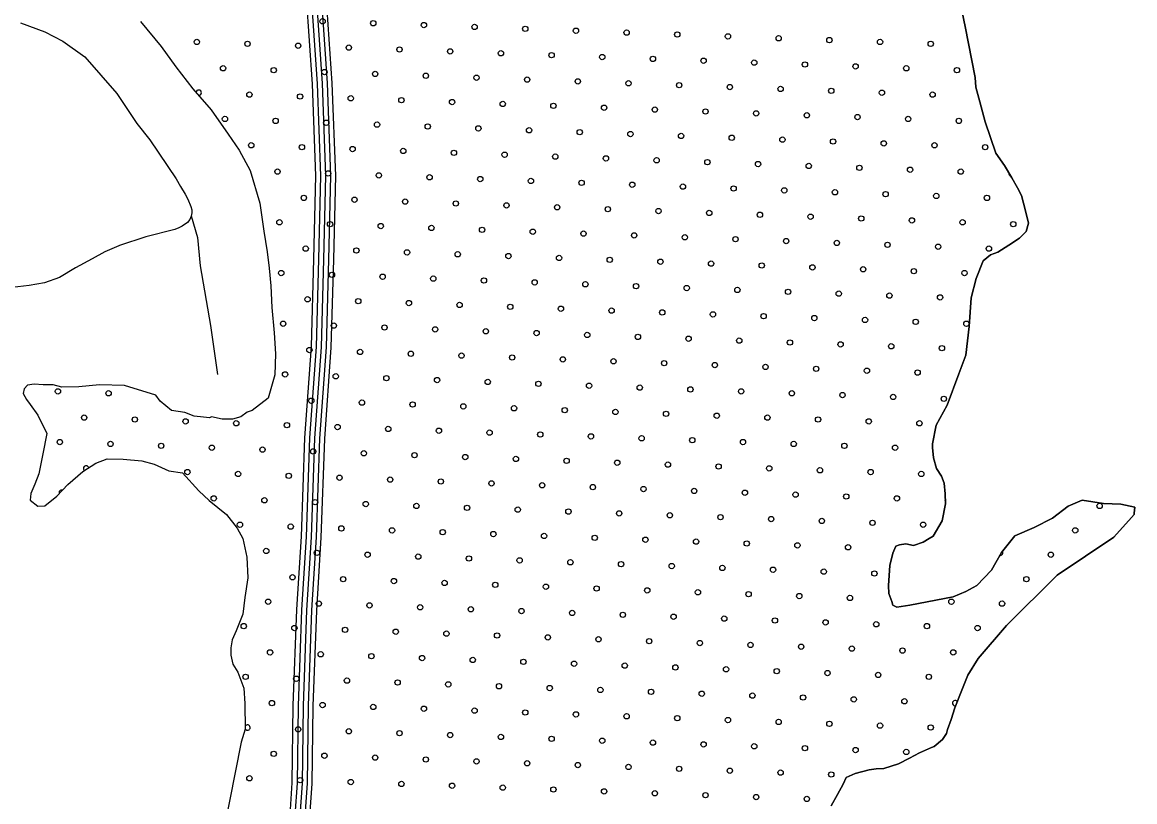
# Model space of a CAD drawing. Extents: x 1788175 to 1969470, y 584502 to 738744.
# Drawn here: x 1808231 to 1812657, y 717410 to 720508 of the extents above; entities that cross this region are included whole.
import ezdxf

# ---------------------------------------------------------------- set-up
doc = ezdxf.new("R2010")
doc.units = 0
for name, color, linetype in [('DESIGN - SCRATCH - User 1', 7, 'Continuous'), ('DESIGN - TRAFFIC CONTROL PERMANENT - Pavement Marking Text', 7, 'Continuous'), ('DESIGN - TRANSPORTATION - Edge of Traveled Way', 7, 'Continuous'), ('SURVEY - DRAINAGE - Natural Features', 7, 'Continuous'), ('SURVEY - TRANSPORTATION - Roads', 7, 'Continuous')]:
    doc.layers.add(name, color=color, linetype=linetype)

msp = doc.modelspace()

# ---------------------------------------------------------------- linework, layer by layer
at = {"layer": 'DESIGN - SCRATCH - User 1'}
for points in [[(1812656.8, 718580.5), (1812602.1, 718593.1), (1812532.1, 718595), (1812448.2, 718608.9), (1812392.2, 718584.7), (1812330.2, 718536.6), (1812256.3, 718500.4), (1812180.3, 718466.2), (1812126.3, 718400.1), (1812086.4, 718329.9), (1812028.4, 718269.7), (1811984.4, 718245.6), (1811934.5, 718223.5), (1811762.6, 718191.2), (1811710.6, 718183.1), (1811694.6, 718191.1), (1811690.6, 718205.1), (1811678.6, 718237.1), (1811676.6, 718269.2), (1811682.6, 718349.3), (1811694.6, 718397.4), (1811706.6, 718425.5), (1811720.6, 718431.5), (1811746.6, 718435.5), (1811776.5, 718427.6), (1811814.5, 718441.6), (1811838.5, 718455.7), (1811854.5, 718465.7), (1811890.5, 718525.9), (1811904.5, 718594), (1811902.5, 718634.1), (1811898.4, 718676.1), (1811888.5, 718704.1), (1811868.5, 718734.2), (1811856.5, 718776.2), (1811852.5, 718818.3), (1811852.5, 718832.3), (1811866.4, 718906.4), (1811910.4, 718986.6), (1811956.4, 719110.8), (1811984.4, 719185), (1811998.3, 719299.2), (1812006.3, 719413.4), (1812026.3, 719489.5), (1812054.3, 719559.6), (1812082.3, 719583.7), (1812112.2, 719593.8), (1812156.2, 719621.9), (1812198.2, 719650), (1812224.2, 719676.1), (1812234.2, 719710.1), (1812222.2, 719758.2), (1812206.2, 719820.3), (1812190.2, 719850.3), (1812168.2, 719890.3), (1812138.2, 719938.3), (1812104.2, 719988.3), (1812062.2, 720112.5), (1812040.2, 720192.5), (1812024.2, 720250.6), (1812022.2, 720288.6), (1811982.2, 720490.9), (1811952.2, 720639)], [(1808702, 720511.9), (1808784, 720411.8), (1808842, 720331.8), (1808910, 720243.8), (1808981.9, 720159.8), (1809049.9, 720063.8), (1809093.9, 719999.7), (1809137.9, 719919.7), (1809175.9, 719789.5), (1809191.9, 719677.4), (1809205.9, 719595.3), (1809213.9, 719531.2), (1809219.9, 719461.1), (1809223.9, 719375), (1809233.4, 719273.4), (1809238.3, 719190.1), (1809235.9, 719106.8), (1809208.9, 719013.7), (1809145.2, 718964.8), (1809126, 718958.3), (1809100, 718940.2), (1809068, 718930.1), (1809026, 718930.1), (1808984, 718940), (1808976.2, 718935.4), (1808951.7, 718937.8), (1808915, 718942.7), (1808878.2, 718957.4), (1808824.3, 718964.8), (1808780.2, 719001.5), (1808762.2, 719026)], [(1808762.2, 719026), (1808638.2, 719063.7), (1808538.3, 719067.5), (1808456.3, 719059.4), (1808388.4, 719057.3), (1808354.4, 719067.2), (1808314.4, 719067.2), (1808278.4, 719069.1), (1808252.4, 719065.1), (1808238.4, 719051), (1808234.4, 719033), (1808248.4, 719009), (1808262.4, 718989), (1808292.4, 718947), (1808328.4, 718872.9), (1808312.4, 718792.8), (1808296.4, 718712.6), (1808280.5, 718672.5), (1808264.5, 718634.5), (1808262.5, 718608.4), (1808292.5, 718584.4), (1808320.4, 718586.5), (1808368.4, 718624.6), (1808412.4, 718670.7), (1808472.3, 718722.9), (1808524.3, 718755), (1808568.3, 718773.1), (1808632.2, 718771.2), (1808706.2, 718765.3), (1808756.2, 718751.4), (1808814.2, 718725.4), (1808868.1, 718717.5), (1808934.1, 718645.5), (1808974.1, 718607.5), (1809044, 718551.5), (1809086, 718497.5), (1809108, 718455.5), (1809124, 718381.4), (1809128, 718299.3), (1809116, 718221.2), (1809108, 718155.1), (1809082.1, 718088.9), (1809066.1, 718052.9), (1809060.1, 718020.8), (1809060.1, 717992.8), (1809068.1, 717956.7), (1809088.1, 717924.7), (1809112.1, 717860.6), (1809116.1, 717800.6), (1809118.1, 717698.4), (1809102.1, 717646.3), (1809010.2, 717183.5)], [(1811448.8, 717393.6), (1811474.8, 717437.7), (1811496.8, 717479.8), (1811508.8, 717505.8), (1811544.8, 717521.9), (1811600.7, 717536), (1811628.7, 717540.1), (1811658.7, 717542.1), (1811716.7, 717560.2), (1811760.6, 717582.3), (1811800.6, 717604.4), (1811848.6, 717624.5), (1811858.6, 717628.5), (1811892.5, 717656.6), (1811908.5, 717680.7), (1811912.5, 717696.7), (1811926.5, 717736.8), (1811940.5, 717782.9), (1811968.5, 717853), (1811992.5, 717913.2), (1812034.4, 717979.3), (1812146.4, 718109.7), (1812348.2, 718310.3), (1812574.1, 718460.8), (1812644.1, 718539.1), (1812654, 718551.1), (1812654, 718557.1), (1812656.8, 718580.5)]]:
    msp.add_lwpolyline(points, dxfattribs=at)
at = {"layer": 'DESIGN - TRAFFIC CONTROL PERMANENT - Pavement Marking Text'}
for centre in [(1809425.7, 720512.1), (1809627.3, 720504.6), (1809828.9, 720497.2), (1810030.5, 720489.7), (1810232.1, 720482.2), (1810433.8, 720474.8), (1810635.4, 720467.3), (1810837, 720459.8), (1811038.6, 720452.4), (1811240.2, 720444.9), (1811441.8, 720437.4), (1808925.4, 720430), (1809127, 720422.5), (1809328.6, 720415), (1809530.2, 720407.6), (1809731.9, 720400.1), (1809933.5, 720392.6), (1811643.4, 720430), (1811845, 720422.5), (1810135.1, 720385.2), (1810336.7, 720377.7), (1810538.3, 720370.2), (1810739.9, 720362.8), (1810941.5, 720355.3), (1811143.1, 720347.8), (1809030, 720325.4), (1809231.6, 720318), (1809433.2, 720310.5), (1809634.8, 720303), (1811344.7, 720340.4), (1811546.3, 720332.9), (1811748, 720325.4), (1811949.6, 720318), (1809836.4, 720295.6), (1810038, 720288.1), (1810239.6, 720280.6), (1810441.2, 720273.2), (1810642.8, 720265.7), (1810844.4, 720258.2), (1809134.5, 720220.9), (1809336.1, 720213.4), (1811046.1, 720250.8), (1811247.7, 720243.3), (1811449.3, 720235.8), (1811650.9, 720228.4), (1811852.5, 720220.9), (1809537.7, 720206), (1809739.3, 720198.5), (1809940.9, 720191), (1810142.5, 720183.6), (1810344.2, 720176.1), (1810545.8, 720168.6), (1810747.4, 720161.2), (1810949, 720153.7), (1811150.6, 720146.2), (1811352.2, 720138.7), (1811553.8, 720131.3), (1809037.4, 720123.8), (1809239, 720116.3), (1809440.6, 720108.9), (1809642.3, 720101.4), (1809843.9, 720093.9), (1810045.5, 720086.5), (1811755.4, 720123.8), (1811957, 720116.3), (1810247.1, 720079), (1810448.7, 720071.5), (1810650.3, 720064.1), (1810851.9, 720056.6), (1811053.5, 720049.1), (1811255.1, 720041.7), (1809142, 720019.3), (1809343.6, 720011.8), (1809545.2, 720004.3), (1809746.8, 719996.9), (1811456.7, 720034.2), (1811658.4, 720026.7), (1811860, 720019.3), (1812061.6, 720011.8), (1809948.4, 719989.4), (1810150, 719981.9), (1810351.6, 719974.5), (1810553.2, 719967), (1810754.8, 719959.5), (1810956.5, 719952.1), (1809246.5, 719914.7), (1809448.1, 719907.3), (1811158.1, 719944.6), (1811359.7, 719937.1), (1811561.3, 719929.7), (1811762.9, 719922.2), (1811964.5, 719914.7), (1809649.7, 719899.8), (1809851.3, 719892.3), (1810052.9, 719884.9), (1810254.6, 719877.4), (1810456.2, 719869.9), (1810657.8, 719862.5), (1810859.4, 719855), (1811061, 719847.5), (1811262.6, 719840.1), (1811464.2, 719832.6), (1811665.8, 719825.1), (1811867.4, 719817.7), (1809351, 719810.2), (1809552.6, 719802.7), (1809754.3, 719795.3), (1809955.9, 719787.8), (1810157.5, 719780.3), (1810359.1, 719772.9), (1812069, 719810.2), (1810560.7, 719765.4), (1810762.3, 719757.9), (1810963.9, 719750.5), (1811165.5, 719743), (1811367.1, 719735.5), (1811568.8, 719728.1), (1809254, 719713.1), (1809455.6, 719705.7), (1809657.2, 719698.2), (1809858.8, 719690.7), (1810060.4, 719683.3), (1811770.4, 719720.6), (1811972, 719713.1), (1812173.6, 719705.7), (1810262, 719675.8), (1810463.6, 719668.3), (1810665.2, 719660.9), (1810866.8, 719653.4), (1811068.5, 719645.9), (1811270.1, 719638.5), (1809358.5, 719608.6), (1809560.1, 719601.1), (1809761.7, 719593.7), (1811471.7, 719631), (1811673.3, 719623.5), (1811874.9, 719616.1), (1812076.5, 719608.6), (1809963.3, 719586.2), (1810164.9, 719578.7), (1810366.6, 719571.3), (1810568.2, 719563.8), (1810769.8, 719556.3), (1810971.4, 719548.9), (1809261.4, 719511.5), (1811173, 719541.4), (1811374.6, 719533.9), (1811576.2, 719526.5), (1811777.8, 719519), (1811979.4, 719511.5), (1809463, 719504.1), (1809664.7, 719496.6), (1809866.3, 719489.1), (1810067.9, 719481.6), (1810269.5, 719474.2), (1810471.1, 719466.7), (1810672.7, 719459.2), (1810874.3, 719451.8), (1811075.9, 719444.3), (1811277.5, 719436.8), (1811479.1, 719429.4), (1811680.8, 719421.9), (1809366, 719407), (1809567.6, 719399.5), (1809769.2, 719392), (1809970.8, 719384.6), (1810172.4, 719377.1), (1811882.4, 719414.4), (1810374, 719369.6), (1810575.6, 719362.2), (1810777.2, 719354.7), (1810978.9, 719347.2), (1811180.5, 719339.8), (1811382.1, 719332.3), (1809268.9, 719309.9), (1809470.5, 719302.4), (1809672.1, 719295), (1809873.7, 719287.5), (1811583.7, 719324.8), (1811785.3, 719317.4), (1811986.9, 719309.9), (1810075.3, 719280), (1810277, 719272.6), (1810478.6, 719265.1), (1810680.2, 719257.6), (1810881.8, 719250.2), (1811083.4, 719242.7), (1809373.4, 719205.4), (1809575, 719197.9), (1811285, 719235.2), (1811486.6, 719227.8), (1811688.2, 719220.3), (1811889.8, 719212.8), (1809776.7, 719190.4), (1809978.3, 719183), (1810179.9, 719175.5), (1810381.5, 719168), (1810583.1, 719160.6), (1810784.7, 719153.1), (1809276.4, 719108.3), (1810986.3, 719145.6), (1811187.9, 719138.2), (1811389.5, 719130.7), (1811591.2, 719123.2), (1811792.8, 719115.8), (1809478, 719100.8), (1809679.6, 719093.4), (1809881.2, 719085.9), (1810082.8, 719078.4), (1810284.4, 719071), (1810486, 719063.5), (1808372.9, 719041.1), (1808574.5, 719033.6), (1810687.6, 719056), (1810889.2, 719048.6), (1811090.9, 719041.1), (1811292.5, 719033.6), (1811494.1, 719026.2), (1811695.7, 719018.7), (1809380.9, 719003.8), (1809582.5, 718996.3), (1809784.1, 718988.8), (1809985.7, 718981.4), (1810187.3, 718973.9), (1811897.3, 719011.2), (1808477.4, 718936.6), (1810389, 718966.4), (1810590.6, 718959), (1810792.2, 718951.5), (1810993.8, 718944), (1811195.4, 718936.6), (1808679, 718929.1), (1808880.6, 718921.6), (1809082.2, 718914.2), (1809283.8, 718906.7), (1809485.4, 718899.2), (1809687.1, 718891.8), (1811397, 718929.1), (1811598.6, 718921.6), (1811800.2, 718914.2), (1809888.7, 718884.3), (1810090.3, 718876.8), (1810291.9, 718869.4), (1810493.5, 718861.9), (1810695.1, 718854.4), (1810896.7, 718847), (1808380.3, 718839.5), (1808581.9, 718832), (1808783.5, 718824.5), (1808985.2, 718817.1), (1809186.8, 718809.6), (1809388.4, 718802.1), (1811098.3, 718839.5), (1811299.9, 718832), (1811501.5, 718824.5), (1811703.2, 718817.1), (1809590, 718794.7), (1809791.6, 718787.2), (1809993.2, 718779.7), (1810194.8, 718772.3), (1810396.4, 718764.8), (1810598, 718757.3), (1808888.1, 718720), (1809089.7, 718712.5), (1810799.6, 718749.9), (1811001.3, 718742.4), (1811202.9, 718734.9), (1811404.5, 718727.5), (1811606.1, 718720), (1811807.7, 718712.5), (1809291.3, 718705.1), (1809492.9, 718697.6), (1809694.5, 718690.1), (1809896.1, 718682.7), (1810097.7, 718675.2), (1810299.4, 718667.7), (1810501, 718660.3), (1810702.6, 718652.8), (1810904.2, 718645.3), (1811105.8, 718637.9), (1811307.4, 718630.4), (1811509, 718622.9), (1808992.6, 718615.5), (1809194.2, 718608), (1809395.8, 718600.5), (1809597.4, 718593.1), (1809799.1, 718585.6), (1810000.7, 718578.1), (1811710.6, 718615.5), (1812517.1, 718585.6), (1810202.3, 718570.7), (1810403.9, 718563.2), (1810605.5, 718555.7), (1810807.1, 718548.3), (1811008.7, 718540.8), (1811210.3, 718533.3), (1809097.2, 718510.9), (1809298.8, 718503.5), (1809500.4, 718496), (1809702, 718488.5), (1811411.9, 718525.9), (1811613.6, 718518.4), (1811815.2, 718510.9), (1812420, 718488.5), (1809903.6, 718481.1), (1810105.2, 718473.6), (1810306.8, 718466.1), (1810508.4, 718458.7), (1810710, 718451.2), (1810911.7, 718443.7), (1809201.7, 718406.4), (1809403.3, 718398.9), (1811113.3, 718436.3), (1811314.9, 718428.8), (1811516.5, 718421.3), (1809604.9, 718391.5), (1809806.5, 718384), (1810008.1, 718376.5), (1810209.7, 718369.1), (1810411.4, 718361.6), (1810613, 718354.1), (1812322.9, 718391.5), (1810814.6, 718346.7), (1811016.2, 718339.2), (1811217.8, 718331.7), (1811419.4, 718324.3), (1811621, 718316.8), (1809306.2, 718301.9), (1809507.8, 718294.4), (1809709.5, 718286.9), (1809911.1, 718279.5), (1810112.7, 718272), (1812225.9, 718294.4), (1810314.3, 718264.5), (1810515.9, 718257.1), (1810717.5, 718249.6), (1810919.1, 718242.1), (1811120.7, 718234.7), (1811322.3, 718227.2), (1809209.2, 718204.8), (1809410.8, 718197.3), (1809612.4, 718189.9), (1809814, 718182.4), (1811523.9, 718219.7), (1811927.2, 718204.8), (1812128.8, 718197.3), (1810015.6, 718174.9), (1810217.2, 718167.4), (1810418.8, 718160), (1810620.4, 718152.5), (1810822, 718145), (1811023.7, 718137.6), (1809112.1, 718107.7), (1809313.7, 718100.2), (1809515.3, 718092.8), (1811225.3, 718130.1), (1811426.9, 718122.6), (1811628.5, 718115.2), (1811830.1, 718107.7), (1812031.7, 718100.2), (1809716.9, 718085.3), (1809918.5, 718077.8), (1810120.1, 718070.4), (1810321.8, 718062.9), (1810523.4, 718055.4), (1810725, 718048), (1809216.6, 718003.2), (1810926.6, 718040.5), (1811128.2, 718033), (1811329.8, 718025.6), (1811531.4, 718018.1), (1811733, 718010.6), (1811934.6, 718003.2), (1809418.2, 717995.7), (1809619.9, 717988.2), (1809821.5, 717980.8), (1810023.1, 717973.3), (1810224.7, 717965.8), (1810426.3, 717958.4), (1810627.9, 717950.9), (1810829.5, 717943.4), (1811031.1, 717936), (1811232.7, 717928.5), (1811434.3, 717921), (1811636, 717913.6), (1809119.6, 717906.1), (1809321.2, 717898.6), (1809522.8, 717891.2), (1809724.4, 717883.7), (1809926, 717876.2), (1810127.6, 717868.8), (1811837.6, 717906.1), (1810329.2, 717861.3), (1810530.8, 717853.8), (1810732.4, 717846.4), (1810934.1, 717838.9), (1811135.7, 717831.4), (1811337.3, 717824), (1809224.1, 717801.6), (1809425.7, 717794.1), (1809627.3, 717786.6), (1809828.9, 717779.2), (1811538.9, 717816.5), (1811740.5, 717809), (1810030.5, 717771.7), (1810232.1, 717764.2), (1810433.8, 717756.8), (1810635.4, 717749.3), (1810837, 717741.8), (1811038.6, 717734.4), (1809328.6, 717697), (1811240.2, 717726.9), (1811441.8, 717719.4), (1811643.4, 717712), (1811845, 717704.5), (1809530.2, 717689.6), (1809731.9, 717682.1), (1809933.5, 717674.6), (1810135.1, 717667.2), (1810336.7, 717659.7), (1810538.3, 717652.2), (1810739.9, 717644.8), (1810941.5, 717637.3), (1811143.1, 717629.8), (1811344.7, 717622.4), (1811546.3, 717614.9), (1811748, 717607.4), (1809231.6, 717600), (1809433.2, 717592.5), (1809634.8, 717585), (1809836.4, 717577.6), (1810038, 717570.1), (1810239.6, 717562.6), (1810441.2, 717555.2), (1810642.8, 717547.7), (1810844.4, 717540.2), (1811046.1, 717532.8), (1811247.7, 717525.3), (1811449.3, 717517.8), (1809134.5, 717502.9), (1809336.1, 717495.4), (1809537.7, 717487.9), (1809739.3, 717480.5), (1809940.9, 717473), (1810142.5, 717465.5), (1810344.2, 717458.1), (1810545.8, 717450.6), (1810747.4, 717443.1), (1810949, 717435.7), (1811150.6, 717428.2), (1811352.2, 717420.7)]:
    msp.add_circle(centre, 10.6, dxfattribs=at)
for centre, start, end in [((1808828.3, 720332.9), 26.5631, 45.2806), ((1808932.9, 720228.4), 266.3461, 174.8246), ((1812166.1, 719907.3), 165.2055, 258.7642), ((1808484.9, 718734.9), 11.512, 231.9405), ((1808387.8, 718637.9), 73.904, 198.8402), ((1811912.2, 718608), 146.1499, 219.5666), ((1812121.3, 718398.9), 261.5, 33.253), ((1811942.1, 717801.6), 37.2164, 279.3006), ((1809127, 717704.5), 211.9964, 150.2564)]:
    msp.add_arc(centre, 10.6, start, end, dxfattribs=at)
at = {"layer": 'DESIGN - TRANSPORTATION - Edge of Traveled Way'}
for points in [[(1811952.2, 720639), (1811982.2, 720490.9), (1812022.2, 720288.6), (1812024.2, 720250.6), (1812040.2, 720192.5), (1812062.2, 720112.5), (1812104.2, 719988.3), (1812138.2, 719938.3), (1812168.2, 719890.3), (1812190.2, 719850.3), (1812206.2, 719820.3), (1812222.2, 719758.2), (1812234.2, 719710.1), (1812224.2, 719676.1), (1812198.2, 719650), (1812156.2, 719621.9), (1812112.2, 719593.8), (1812082.3, 719583.7), (1812054.3, 719559.6), (1812026.3, 719489.5), (1812006.3, 719413.4), (1811998.3, 719299.2), (1811984.4, 719185), (1811956.4, 719110.8), (1811910.4, 718986.6), (1811866.4, 718906.4), (1811852.5, 718832.3), (1811852.5, 718818.3), (1811856.5, 718776.2), (1811868.5, 718734.2), (1811888.5, 718704.1), (1811898.4, 718676.1), (1811902.5, 718634.1), (1811904.5, 718594), (1811890.5, 718525.9), (1811854.5, 718465.7), (1811838.5, 718455.7), (1811814.5, 718441.6), (1811776.5, 718427.6), (1811746.6, 718435.5), (1811720.6, 718431.5), (1811706.6, 718425.5), (1811694.6, 718397.4), (1811682.6, 718349.3), (1811676.6, 718269.2), (1811678.6, 718237.1), (1811690.6, 718205.1), (1811694.6, 718191.1), (1811710.6, 718183.1), (1811762.6, 718191.2), (1811934.5, 718223.5), (1811984.4, 718245.6), (1812028.4, 718269.7), (1812086.4, 718329.9), (1812126.3, 718400.1), (1812180.3, 718466.2), (1812256.3, 718500.4), (1812330.2, 718536.6), (1812392.2, 718584.7), (1812448.2, 718608.9), (1812532.1, 718595), (1812602.1, 718593.1), (1812656.8, 718580.5)], [(1808702, 720511.9), (1808784, 720411.8), (1808842, 720331.8), (1808910, 720243.8), (1808981.9, 720159.8), (1809049.9, 720063.8), (1809093.9, 719999.7), (1809137.9, 719919.7), (1809175.9, 719789.5), (1809191.9, 719677.4), (1809205.9, 719595.3), (1809213.9, 719531.2), (1809219.9, 719461.1), (1809223.9, 719375), (1809233.4, 719273.4), (1809238.3, 719190.1), (1809235.9, 719106.8), (1809208.9, 719013.7), (1809145.2, 718964.8), (1809126, 718958.3), (1809100, 718940.2), (1809068, 718930.1), (1809026, 718930.1), (1808984, 718940), (1808976.2, 718935.4), (1808951.7, 718937.8), (1808915, 718942.7), (1808878.2, 718957.4), (1808824.3, 718964.8), (1808780.2, 719001.5), (1808762.2, 719026)], [(1808762.2, 719026), (1808638.2, 719063.7), (1808538.3, 719067.5), (1808456.3, 719059.4), (1808388.4, 719057.3), (1808354.4, 719067.2), (1808314.4, 719067.2), (1808278.4, 719069.1), (1808252.4, 719065.1), (1808238.4, 719051), (1808234.4, 719033), (1808248.4, 719009), (1808262.4, 718989), (1808292.4, 718947), (1808328.4, 718872.9), (1808312.4, 718792.8), (1808296.4, 718712.6), (1808280.5, 718672.5), (1808264.5, 718634.5), (1808262.5, 718608.4), (1808292.5, 718584.4), (1808320.4, 718586.5), (1808368.4, 718624.6), (1808412.4, 718670.7), (1808472.3, 718722.9), (1808524.3, 718755), (1808568.3, 718773.1), (1808632.2, 718771.2), (1808706.2, 718765.3), (1808756.2, 718751.4), (1808814.2, 718725.4), (1808868.1, 718717.5), (1808934.1, 718645.5), (1808974.1, 718607.5), (1809044, 718551.5), (1809086, 718497.5), (1809108, 718455.5), (1809124, 718381.4), (1809128, 718299.3), (1809116, 718221.2), (1809108, 718155.1), (1809082.1, 718088.9), (1809066.1, 718052.9), (1809060.1, 718020.8), (1809060.1, 717992.8), (1809068.1, 717956.7), (1809088.1, 717924.7), (1809112.1, 717860.6), (1809116.1, 717800.6), (1809118.1, 717698.4), (1809102.1, 717646.3), (1809010.2, 717183.5)], [(1812656.8, 718580.5), (1812654, 718557.1), (1812654, 718551.1), (1812644.1, 718539.1), (1812574.1, 718460.8), (1812348.2, 718310.3), (1812146.4, 718109.7), (1812034.4, 717979.3), (1811992.5, 717913.2), (1811968.5, 717853), (1811940.5, 717782.9), (1811926.5, 717736.8), (1811912.5, 717696.7), (1811908.5, 717680.7), (1811892.5, 717656.6), (1811858.6, 717628.5), (1811848.6, 717624.5), (1811800.6, 717604.4), (1811760.6, 717582.3), (1811716.7, 717560.2), (1811658.7, 717542.1), (1811628.7, 717540.1), (1811600.7, 717536), (1811544.8, 717521.9), (1811508.8, 717505.8), (1811496.8, 717479.8), (1811474.8, 717437.7), (1811448.8, 717393.6)]]:
    msp.add_lwpolyline(points, dxfattribs=at)
at = {"layer": 'SURVEY - DRAINAGE - Natural Features'}
for points in [[(1809071.7, 722413.2), (1809135.7, 722146.9), (1809195.7, 721802.5), (1809245.6, 721542.2), (1809303.7, 721183.8), (1809357.6, 720883.4), (1809399.7, 720613.1), (1809423.7, 720264.6), (1809437.7, 719898.1), (1809429.7, 719565.6), (1809419.8, 719217.1), (1809393.8, 718854.5), (1809379.9, 718461.9), (1809361.9, 718171.5), (1809347.9, 717790.9), (1809344, 717482.5), (1809316, 717073.8), (1809300.1, 716791.4), (1809290.1, 716496.9), (1809316.1, 716232.6), (1809354.1, 715862.1), (1809402.1, 715511.7), (1809448.1, 715209.3), (1809506.1, 714868.9)], [(1809289.9, 721034), (1809318.2, 720876.8), (1809359.9, 720608.6), (1809383.7, 720262.5), (1809397.7, 719897.8), (1809389.8, 719566.7), (1809379.8, 719219.1), (1809353.9, 718856.7), (1809339.9, 718463.9), (1809321.9, 718173.4), (1809308, 717791.9), (1809304, 717484.1), (1809295.3, 717357.2)], [(1809309.6, 721037.5), (1809337.9, 720880.1), (1809379.8, 720610.9), (1809403.7, 720263.6), (1809417.7, 719898), (1809409.7, 719566.1), (1809399.8, 719218.1), (1809373.8, 718855.6), (1809359.9, 718462.9), (1809341.9, 718172.5), (1809328, 717791.4), (1809324, 717483.3), (1809315.3, 717355.9)], [(1809329.3, 721041.1), (1809357.6, 720883.4), (1809399.7, 720613.1), (1809423.7, 720264.6), (1809437.7, 719898.1), (1809429.7, 719565.6), (1809419.8, 719217.1), (1809393.8, 718854.5), (1809379.9, 718461.9), (1809361.9, 718171.5), (1809347.9, 717790.9), (1809344, 717482.5), (1809335.2, 717354.5)], [(1809349, 721044.6), (1809377.4, 720886.7), (1809419.5, 720615.3), (1809443.6, 720265.7), (1809457.7, 719898.2), (1809449.7, 719565.1), (1809439.8, 719216.1), (1809413.8, 718853.5), (1809399.8, 718461), (1809381.9, 718170.5), (1809367.9, 717790.4), (1809364, 717481.7), (1809355.2, 717353.1)], [(1809367.7, 721048), (1809396.1, 720889.9), (1809438.4, 720617.4), (1809462.6, 720266.7), (1809476.7, 719898.4), (1809468.7, 719564.6), (1809458.7, 719215.1), (1809432.8, 718852.4), (1809418.8, 718460), (1809400.9, 718169.6), (1809386.9, 717789.9), (1809383, 717480.9), (1809374.1, 717351.8)]]:
    msp.add_lwpolyline(points, dxfattribs=at)
at = {"layer": 'SURVEY - TRANSPORTATION - Roads'}
for points in [[(1808223.8, 720505.7), (1808321.2, 720470.2), (1808392.6, 720433), (1808479.6, 720371.6), (1808607.2, 720225.5), (1808687.2, 720106.1), (1808738.2, 720041.2), (1808843.6, 719885.4), (1808861.1, 719855.9), (1808878.6, 719824.8), (1808890.3, 719804.5), (1808901.9, 719776.3), (1808905.6, 719762.2), (1808905.4, 719750.2), (1808903, 719737), (1808897.8, 719724.8), (1808888.8, 719712.4), (1808867.1, 719698.1), (1808854, 719691.1), (1808838.4, 719685.1), (1808722, 719654.8), (1808617.5, 719620.3), (1808615.6, 719619.4)], [(1808903.4, 719739), (1808928.3, 719653.3), (1808938.6, 719540), (1808979.8, 719303.2), (1809007.2, 719107.6)], [(1808615.6, 719619.4), (1808559.1, 719595.1), (1808509.4, 719568.3), (1808442.2, 719532.7), (1808379.2, 719493.4), (1808319.3, 719472.4), (1808259.1, 719461.3), (1808191, 719454.3)]]:
    msp.add_lwpolyline(points, dxfattribs=at)

doc.saveas('drawing.dxf')
